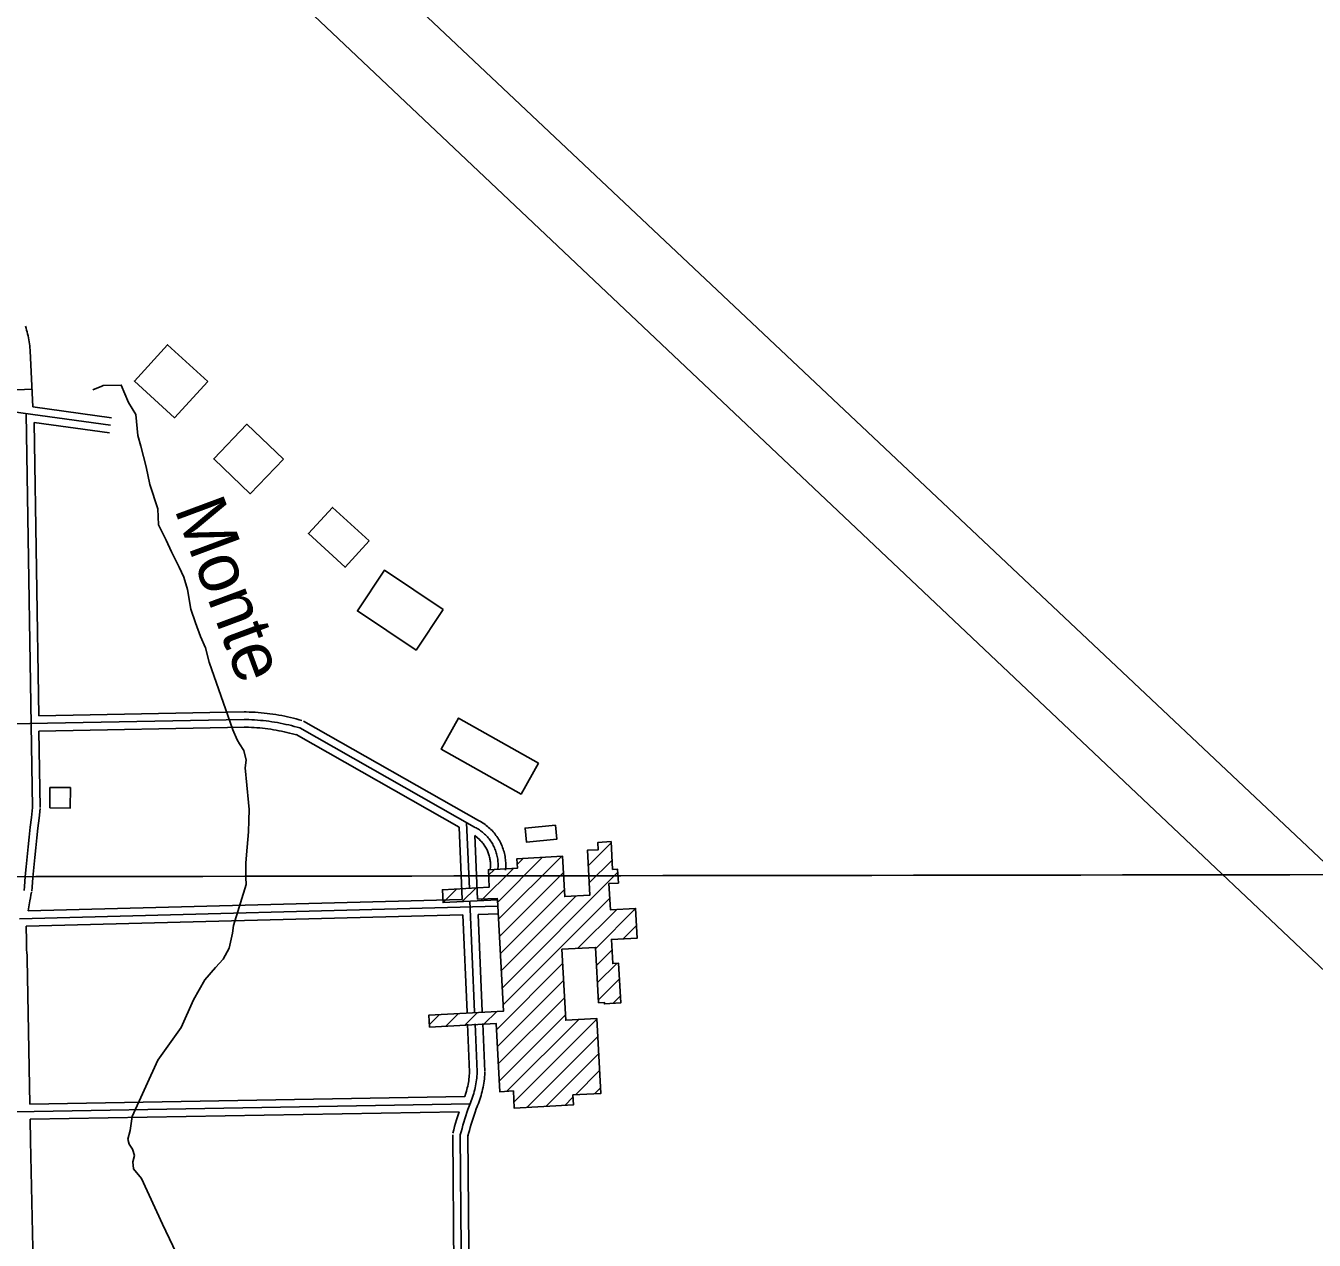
# Model space of a CAD drawing. Extents: x 3313442 to 3351311, y 721974 to 747360.
# Drawn here: x 3335501 to 3338028, y 738784 to 741167 of the extents above; entities that cross this region are included whole.
import ezdxf

# ---------------------------------------------------------------- set-up
doc = ezdxf.new("R2010")
doc.units = 0
for name, color, linetype in [('V-BLDG-OTLN', 7, 'Continuous'), ('V-GRID-MAJR', 7, 'Continuous'), ('V-RIVR-IDEN', 7, 'Continuous'), ('V-ROAD-CNTR', 7, 'Continuous'), ('V-RUNW-EDGE', 7, 'Continuous'), ('V-TOPO-SHOR', 7, 'Continuous')]:
    doc.layers.add(name, color=color, linetype=linetype)

msp = doc.modelspace()

# ---------------------------------------------------------------- linework, layer by layer
at = {"layer": 'V-BLDG-OTLN'}
for p, q in [((3336604.010754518, 739518.6829355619), (3336648.758665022, 739563.430846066)), ((3336426.37510979, 739447.113078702), (3336514.52493349, 739535.262902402)), ((3336428.193106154, 739413.575145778), (3336551.9058587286, 739537.2878983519)), ((3336464.7950329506, 739520.8879311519), (3336477.1440082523, 739533.2369064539)), ((3336394.2401740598, 739450.3330722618), (3336457.263048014, 739513.3559462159)), ((3336408.582145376, 739500.0309728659), (3336419.8831227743, 739511.3309502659)), ((3336605.827750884, 739485.1450026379), (3336650.5756613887, 739529.892913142)), ((3336430.01010252, 739380.0372128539), (3336555.3158519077, 739505.3429622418)), ((3336435.4630916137, 739279.4244140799), (3336661.981638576, 739505.9429610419)), ((3336319.478323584, 739446.282080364), (3336346.50526953, 739473.30902631)), ((3336356.859248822, 739448.3080763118), (3336383.886194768, 739475.3350222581)), ((3336431.8280988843, 739346.500279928), (3336557.1328482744, 739471.8050293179)), ((3336433.64509525, 739312.962347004), (3336580.2518020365, 739459.568053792)), ((3336437.2800879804, 739245.8864811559), (3336646.2006701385, 739454.807063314)), ((3336583.45479563, 739356.7052595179), (3336659.747643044, 739432.99910693)), ((3336618.5827253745, 739356.4782599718), (3336696.980568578, 739434.8761031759)), ((3336672.735617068, 739375.2762223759), (3336698.7965649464, 739401.337170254)), ((3336620.3957217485, 739322.9363270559), (3336650.54966144, 739353.090266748)), ((3336423.748115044, 739196.9985789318), (3336553.698855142, 739326.9503190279)), ((3336622.2077181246, 739289.3933941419), (3336659.8806427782, 739327.0663187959)), ((3336425.561111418, 739163.4566460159), (3336555.5118515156, 739293.4073861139)), ((3336624.020714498, 739255.851461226), (3336665.1406322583, 739296.9703789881)), ((3336427.374107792, 739129.9147131), (3336557.32484789, 739259.865453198)), ((3336652.167658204, 739248.6424756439), (3336666.957628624, 739263.432446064)), ((3336324.717313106, 739204.0345648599), (3336349.598263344, 739228.9155150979)), ((3336362.0922383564, 739206.0545608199), (3336386.973188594, 739230.93451106)), ((3336399.468163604, 739208.0745567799), (3336424.348113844, 739232.9545070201)), ((3336292.366377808, 739207.0385588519), (3336312.224338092, 739226.8965191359)), ((3336429.187104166, 739096.371780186), (3336559.137844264, 739226.323520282)), ((3336444.3710737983, 739076.2018205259), (3336585.253792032, 739217.08453876)), ((3336458.28504597, 739054.75986341), (3336620.922720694, 739217.3975381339)), ((3336483.3059959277, 739044.425884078), (3336622.735717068, 739183.855605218)), ((3336520.681921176, 739046.4458800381), (3336624.548713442, 739150.313672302)), ((3336579.0218044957, 739069.4308340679), (3336626.361709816, 739116.770739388)), ((3336616.397729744, 739071.4518300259), (3336628.175706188, 739083.2288064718)), ((3336558.057846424, 739048.4668759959), (3336574.056814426, 739064.465843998))]:
    msp.add_line(p, q, dxfattribs=at)
for points in [[(3335857.6082473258, 740468.82203528), (3335792.620377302, 740397.5941777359), (3335713.8695348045, 740469.4450340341), (3335778.857404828, 740540.6728915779)], [(3336005.981950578, 740316.4873399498), (3335940.944080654, 740248.441476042), (3335869.3882237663, 740316.8343392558), (3335934.42609369, 740384.8802031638)], [(3336174.148614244, 740155.7606614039), (3336126.8607088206, 740104.290764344), (3336055.011852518, 740170.300632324), (3336102.299757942, 740221.7705293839)], [(3336319.698323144, 740021.6159296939), (3336266.243430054, 739941.714089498), (3336151.157660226, 740018.7069355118), (3336204.612553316, 740098.608775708)], [(3336506.303949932, 739720.1275326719), (3336472.1100183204, 739659.3196542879), (3336315.406331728, 739747.43847805), (3336349.60026334, 739808.2463564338)], [(3335547.947866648, 739632.106708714), (3335587.947786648, 739631.9527090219), (3335588.1017863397, 739671.952629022), (3335548.1018663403, 739672.1066287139)], [(3336539.53988346, 739598.4827759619), (3336542.3518778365, 739570.8178312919), (3336483.00999652, 739564.7858433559), (3336480.1980021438, 739592.4507880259)], [(3336437.2800879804, 739245.8864811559), (3336426.1071103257, 739452.0600688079), (3336319.1663242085, 739446.2650803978), (3336317.7853269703, 739471.7530294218), (3336409.844142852, 739476.7410194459), (3336408.00514653, 739510.687951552), (3336465.1800321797, 739513.784945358), (3336464.164034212, 739532.53390786), (3336553.57985538, 739537.37889817), (3336557.8618468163, 739458.3550562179), (3336607.1347482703, 739461.0250508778), (3336602.370757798, 739548.9468750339), (3336623.757715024, 739550.1058727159), (3336622.973716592, 739564.5778437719), (3336648.621665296, 739565.9668409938), (3336651.57965938, 739511.354950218), (3336661.6586392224, 739511.900949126), (3336663.135636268, 739484.6350036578), (3336644.6396732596, 739483.633005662), (3336647.418667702, 739432.3311082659), (3336696.972568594, 739435.0151028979), (3336700.127562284, 739376.75921941), (3336649.416663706, 739374.013224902), (3336651.981658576, 739326.6383196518), (3336663.49963554, 739327.2623184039), (3336667.7136271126, 739249.4844739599), (3336635.777690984, 739247.7544774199), (3336635.6306912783, 739250.4744719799), (3336624.34471385, 739249.8644731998), (3336618.4677256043, 739358.5982557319), (3336552.1818581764, 739355.0152628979), (3336559.7118431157, 739215.703541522), (3336620.8357208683, 739219.0075349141), (3336628.7757049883, 739072.1208286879), (3336573.803814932, 739069.1488346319), (3336574.8728127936, 739049.3758741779), (3336458.91504471, 739043.1068867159), (3336457.089048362, 739076.8888191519), (3336430.318101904, 739075.4418220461), (3336423.08011638, 739209.3505542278), (3336292.622377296, 739202.2995683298), (3336291.3543798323, 739225.7685213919), (3336437.939086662, 739233.6885055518)]]:
    msp.add_lwpolyline(points, close=True, dxfattribs=at)
at = {"layer": 'V-GRID-MAJR'}
msp.add_spline([(3317564.568, 739474.495), (3322811.884, 739480.219), (3328059.2, 739486.706), (3333306.515, 739493.957), (3338553.829, 739501.97), (3343801.142, 739510.747), (3349048.453, 739520.287), (3349048.454, 739520.287)], degree=3, dxfattribs=at)
at = {"layer": 'V-ROAD-CNTR'}
msp.add_line((3335482.9459966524, 740452.024068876), (3335512.915936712, 740453.3850661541), dxfattribs=at)
for points in [[(3335514.47693359, 740418.9891349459), (3335509.495943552, 740528.7349154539), (3335509.332943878, 740530.6099117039), (3335508.9329446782, 740534.5269038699), (3335508.4729455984, 740538.4308960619), (3335507.952946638, 740542.402888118), (3335507.330947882, 740546.3578802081), (3335506.66694921, 740550.263872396), (3335505.919950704, 740554.1688645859), (3335505.117952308, 740558.0848567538), (3335504.2289540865, 740561.9658489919), (3335503.299955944, 740565.798841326), (3335502.2879579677, 740569.6678335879), (3335501.1959601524, 740573.5138258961), (3335500.0639624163, 740577.279818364)], [(3335668.8576248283, 740397.5581778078), (3335514.47693359, 740418.9891349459)], [(3335666.794628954, 740382.7002075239), (3335423.810114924, 740416.4311400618)], [(3335501.6049593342, 740405.63216166), (3335514.0089345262, 739632.99870693)], [(3335516.883928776, 740388.368196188), (3335526.1219103, 739812.9603470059)], [(3335664.73163308, 740367.8422372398), (3335516.883928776, 740388.3671961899)], [(3335929.03110448, 739820.4953319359), (3335526.1219103, 739812.9603470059)], [(3336042.438877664, 739803.427366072), (3336036.9208887, 739805.0273628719), (3336031.277899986, 739806.575359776), (3336025.61591131, 739808.0433568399), (3336019.933922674, 739809.4323540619), (3336014.23093408, 739810.7393514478), (3336008.508945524, 739811.966348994), (3336002.7709569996, 739813.1113467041), (3335997.018968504, 739814.1743445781), (3335991.25098004, 739815.156342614), (3335985.469991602, 739816.0563408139), (3335979.6780031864, 739816.8743391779), (3335973.8730147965, 739817.609337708), (3335968.0590264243, 739818.262336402), (3335962.237038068, 739818.8333352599), (3335956.4050497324, 739819.3213342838), (3335950.5680614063, 739819.7253334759), (3335944.7280730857, 739820.0473328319), (3335938.883084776, 739820.2873323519), (3335933.0540964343, 739820.4433320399), (3335929.539103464, 739820.496331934)], [(3335929.31110392, 739805.4983619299), (3335016.7949289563, 739788.432396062)], [(3335929.59110336, 739790.5013919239), (3335526.603909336, 739782.9644069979)], [(3336034.084894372, 739774.6134236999), (3336028.772904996, 739776.15342062), (3336023.543915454, 739777.589417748), (3336018.289925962, 739778.9514150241), (3336013.019936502, 739780.2384124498), (3336007.7329470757, 739781.451410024), (3336002.428957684, 739782.5884077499), (3335997.1089683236, 739783.649405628), (3335991.774978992, 739784.6364036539), (3335986.426989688, 739785.546401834), (3335981.0660004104, 739786.380400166), (3335975.694011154, 739787.13839865), (3335970.3130219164, 739787.821397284), (3335964.9210327, 739788.4263960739), (3335959.523043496, 739788.955395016), (3335954.117054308, 739789.4073941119), (3335948.7060651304, 739789.7833933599), (3335943.288075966, 739790.0813927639), (3335937.867086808, 739790.3033923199), (3335932.4240976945, 739790.4493920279), (3335929.0831043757, 739790.5003919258)], [(3336038.261886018, 739789.020394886), (3336032.8468968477, 739790.5903917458), (3336027.41090772, 739792.082388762), (3336021.9529186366, 739793.497385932), (3336016.4769295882, 739794.835383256), (3336010.981940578, 739796.0953807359), (3336005.468951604, 739797.2773783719), (3335999.939962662, 739798.3803761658), (3335994.396973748, 739799.4053741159), (3335988.8389848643, 739800.3513722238), (3335983.267996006, 739801.2183704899), (3335977.68600717, 739802.0063689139), (3335972.0930183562, 739802.715367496), (3335966.4900295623, 739803.3443662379), (3335960.880040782, 739803.8943651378), (3335955.2610520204, 739804.364364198), (3335949.6370632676, 739804.7543634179), (3335944.0080745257, 739805.064362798), (3335938.375085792, 739805.295362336), (3335932.739097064, 739805.4463620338), (3335929.31110392, 739805.4983619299)], [(3336381.1522002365, 739594.3217842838), (3336038.261886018, 739789.020394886)], [(3336388.559185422, 739607.3657581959), (3336045.6688712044, 739802.064368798)], [(3335526.602909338, 739782.9644069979), (3335529.0069045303, 739633.2397064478)], [(3336350.482261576, 739594.486783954), (3336030.8549008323, 739775.976420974)], [(3335514.0089345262, 739632.99870693), (3335511.728939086, 739613.6347456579), (3335509.527943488, 739594.261784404), (3335507.40694773, 739574.879823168), (3335505.364951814, 739555.4898619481), (3335503.4029557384, 739536.0909007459), (3335501.520959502, 739516.68393956), (3335499.7179631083, 739497.2699783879), (3335497.9949665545, 739477.8490172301), (3335497.3129679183, 739469.907033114)], [(3335528.9059047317, 739631.2447104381), (3335526.6299092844, 739611.910749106), (3335524.435913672, 739592.59878773), (3335522.320917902, 739573.27882637), (3335520.2859219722, 739553.9498650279), (3335518.3299258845, 739534.6119037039), (3335516.453929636, 739515.2669423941), (3335514.6569332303, 739495.9139810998), (3335512.9379366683, 739476.5450198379), (3335512.2579380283, 739468.6240356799)], [(3336356.627249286, 739452.3090683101), (3336350.482261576, 739594.486783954)], [(3336370.7342210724, 739473.2950263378), (3336365.109232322, 739603.4307660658)], [(3336426.664109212, 739511.2169504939), (3336426.9061087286, 739513.7759453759), (3336427.0691084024, 739516.3409402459), (3336427.1511082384, 739518.9099351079), (3336427.154108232, 739521.4799299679), (3336427.077108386, 739524.0489248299), (3336426.9191087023, 739526.614919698), (3336426.682109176, 739529.1739145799), (3336426.366109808, 739531.724909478), (3336425.9701106, 739534.2639043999), (3336425.49511155, 739536.789899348), (3336424.9421126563, 739539.2998943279), (3336424.311113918, 739541.791889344), (3336423.603115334, 739544.2628844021), (3336422.8191169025, 739546.709879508), (3336421.9581186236, 739549.1318746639), (3336421.023120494, 739551.5258698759), (3336420.0141225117, 739553.8898651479), (3336418.9311246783, 739556.220860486), (3336417.777126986, 739558.5168558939), (3336416.5511294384, 739560.776851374), (3336415.256132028, 739562.9968469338), (3336413.893134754, 739565.1748425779), (3336412.4621376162, 739567.310838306), (3336410.96514061, 739569.3998341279), (3336409.4051437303, 739571.441830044), (3336407.7811469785, 739573.4348260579), (3336406.096150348, 739575.375822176), (3336404.3521538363, 739577.2638183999), (3336402.5501574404, 739579.0958147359), (3336400.691161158, 739580.871811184), (3336398.7781649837, 739582.587807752), (3336396.813168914, 739584.2448044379), (3336394.797172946, 739585.83880125), (3336392.733177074, 739587.369798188), (3336390.6211812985, 739588.835795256), (3336388.466185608, 739590.235792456), (3336386.267190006, 739591.566789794), (3336384.029194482, 739592.829787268), (3336381.752199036, 739594.0227848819), (3336381.1522002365, 739594.3217842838)], [(3336441.5970793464, 739509.8049533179), (3336441.8610788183, 739512.5939477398), (3336442.0540784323, 739515.625941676), (3336442.151078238, 739518.6619356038), (3336442.1540782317, 739521.6959295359), (3336442.063078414, 739524.7349234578), (3336441.8760787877, 739527.7679173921), (3336441.5970793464, 739530.7879113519), (3336441.2230800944, 739533.8029053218), (3336440.75508103, 739536.8058993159), (3336440.1940821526, 739539.789893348), (3336439.54008346, 739542.755887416), (3336438.79508495, 739545.6998815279), (3336437.959086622, 739548.6178756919), (3336437.0320884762, 739551.511869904), (3336436.0140905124, 739554.3738641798), (3336434.9100927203, 739557.1998585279), (3336433.7170951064, 739559.9958529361), (3336432.437097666, 739562.750847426), (3336431.0741003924, 739565.4628420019), (3336429.62510329, 739568.13383666), (3336428.09510635, 739570.756831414), (3336426.48510957, 739573.329826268), (3336424.7921129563, 739575.8558212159), (3336423.0241164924, 739578.3238162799), (3336421.1821201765, 739580.7348114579), (3336419.262124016, 739583.0918067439), (3336417.272127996, 739585.38380216), (3336415.2111321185, 739587.614797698), (3336413.08013638, 739589.780793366), (3336410.882140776, 739591.880789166), (3336408.6231452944, 739593.9067851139), (3336406.3021499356, 739595.8647811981), (3336403.919154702, 739597.7487774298), (3336401.4801595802, 739599.5577738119), (3336398.98516457, 739601.28877035), (3336396.4371696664, 739602.9447670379), (3336393.8381748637, 739604.517763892), (3336391.198180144, 739606.007760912), (3336388.579185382, 739607.379758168), (3336387.8421868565, 739607.7467574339)], [(3336411.7311390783, 739512.62894767), (3336411.951138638, 739514.957943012), (3336412.084138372, 739517.0559388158), (3336412.151138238, 739519.157934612), (3336412.154138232, 739521.2639303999), (3336412.091138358, 739523.3629262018), (3336411.962138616, 739525.461922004), (3336411.7671390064, 739527.5599178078), (3336411.509139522, 739529.6469136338), (3336411.18514017, 739531.7219094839), (3336410.7961409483, 739533.7899053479), (3336410.3441418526, 739535.8439012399), (3336409.8271428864, 739537.8838971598), (3336409.247144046, 739539.9078931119), (3336408.606145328, 739541.907889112), (3336407.902146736, 739543.8898851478), (3336407.136148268, 739545.851881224), (3336406.311149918, 739547.7838773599), (3336405.42515169, 739549.690873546), (3336404.4801535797, 739551.5708697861), (3336403.4771555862, 739553.419866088), (3336402.4171577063, 739555.236862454), (3336401.301159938, 739557.0198588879), (3336400.132162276, 739558.765855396), (3336398.906164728, 739560.475851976), (3336397.628167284, 739562.14884863), (3336396.30016994, 739563.777845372), (3336394.9201727, 739565.367842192), (3336393.4931755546, 739566.9128391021), (3336392.0201785, 739568.4108361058), (3336390.50018154, 739569.8628332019), (3336381.2142001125, 739578.1948165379)], [(3336386.621189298, 739453.091066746), (3336381.233200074, 739577.75881741)], [(3335511.970938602, 739466.7200394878), (3335510.7439410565, 739461.0800507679), (3335509.6149433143, 739455.523061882), (3335508.56194542, 739449.952073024), (3335505.0919523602, 739430.1141127)], [(3336426.808108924, 739439.133094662), (3335488.634985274, 739414.6801435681)], [(3336356.627249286, 739452.3090683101), (3335505.0919523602, 739430.1141127)], [(3336381.1732001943, 739231.793509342), (3336371.7882189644, 739448.9100751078)], [(3336426.417109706, 739454.128064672), (3336386.621189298, 739453.091066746)], [(3336357.9232466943, 739422.332128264), (3335501.742959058, 739400.0161728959)], [(3336366.187230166, 739231.145510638), (3336357.9232466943, 739422.332128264)], [(3336427.199108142, 739424.138124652), (3336387.9171867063, 739423.1141267)], [(3336396.1591702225, 739232.4415080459), (3336387.9171867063, 739423.1141267)], [(3335501.742959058, 739400.0161728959), (3335501.855958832, 739370.972230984), (3335501.9549586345, 739365.3022423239), (3335502.13195828, 739359.63425366), (3335502.384957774, 739353.9692649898), (3335502.7149571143, 739348.3082763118), (3335503.1219563, 739342.653287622), (3335503.602955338, 739337.031298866)], [(3335503.654955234, 739336.0263008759), (3335508.879944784, 739051.251870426)], [(3336371.2532200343, 739113.937745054), (3336367.1932281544, 739207.85955721)], [(3336386.239190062, 739114.585743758), (3336382.179198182, 739208.507555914)], [(3336401.2251600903, 739115.2337424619), (3336397.16516821, 739209.1555546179)], [(3336361.8362388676, 739066.3238402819), (3336363.8952347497, 739072.76982739), (3336364.8992327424, 739076.1578206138), (3336365.8342308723, 739079.5678137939), (3336366.697229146, 739082.996806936), (3336367.489227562, 739086.4428000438), (3336368.208226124, 739089.9037931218), (3336368.856224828, 739093.3807861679), (3336369.432223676, 739096.8707791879), (3336369.93522267, 739100.368772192), (3336370.364221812, 739103.8777651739), (3336370.722221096, 739107.3957581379), (3336371.00522053, 739110.9187510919), (3336371.2192201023, 739114.510743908), (3336371.256220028, 739115.2897423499)], [(3336371.627219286, 739050.2958723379), (3336373.098216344, 739053.850865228), (3336374.494213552, 739057.4368580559), (3336375.81521091, 739061.0498508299), (3336377.061208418, 739064.68984355), (3336378.2322060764, 739068.3558362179), (3336379.32520389, 739072.043828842), (3336380.3422018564, 739075.75482142), (3336381.2811999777, 739079.485813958), (3336382.143198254, 739083.235806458), (3336382.9261966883, 739087.002798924), (3336383.6311952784, 739090.785791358), (3336384.257194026, 739094.581783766), (3336384.80519293, 739098.38977615), (3336385.272191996, 739102.208768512), (3336385.6611912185, 739106.0367608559), (3336385.969190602, 739109.871753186), (3336386.1981901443, 739113.7127455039), (3336386.239190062, 739114.585743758)], [(3336385.4871915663, 739044.560883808), (3336387.0191885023, 739048.2618764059), (3336388.5291854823, 739052.13986865), (3336389.9561826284, 739056.0448608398), (3336391.303179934, 739059.977852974), (3336392.569177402, 739063.941845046), (3336393.7511750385, 739067.92983707), (3336394.85017284, 739071.941829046), (3336395.86517081, 739075.9748209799), (3336396.7971689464, 739080.0288128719), (3336397.6441672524, 739084.101804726), (3336398.4061657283, 739088.1907965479), (3336399.0821643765, 739092.292788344), (3336399.67516319, 739096.410780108), (3336400.18016218, 739100.5397718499), (3336400.6001613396, 739104.6777635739), (3336400.9331606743, 739108.82475528), (3336401.1771601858, 739112.9147470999), (3336401.2221600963, 739113.8817451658)], [(3336361.8362388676, 739066.3238402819), (3335508.879944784, 739051.251870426)], [(3336372.0772183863, 739051.5028699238), (3335033.139896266, 739027.842917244)], [(3336350.506261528, 739036.118900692), (3335509.429943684, 739021.2569304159)], [(3336338.5272854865, 738994.3869841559), (3336340.158282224, 739000.795971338), (3336341.892278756, 739007.272958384), (3336343.7052751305, 739013.725945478), (3336345.597271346, 739020.1589326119), (3336350.506261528, 739036.118900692)], [(3336353.064256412, 738990.687991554), (3336354.6722531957, 738997.0069789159), (3336356.358249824, 739003.30496632), (3336358.121246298, 739009.5819537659), (3336359.961242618, 739015.8379412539), (3336361.8782387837, 739022.0699287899), (3336363.8702348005, 739028.277916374), (3336365.9392306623, 739034.4609040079), (3336368.0842263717, 739040.6188916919), (3336370.3042219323, 739046.748879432), (3336371.627219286, 739050.2958723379)], [(3336367.601227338, 738986.988998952), (3336369.1862241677, 738993.2179864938), (3336370.824220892, 738999.3369742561), (3336372.5372174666, 739005.437962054), (3336374.32521389, 739011.5169498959), (3336376.188210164, 739017.572937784), (3336378.1242062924, 739023.6059257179), (3336380.13520227, 739029.6139137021), (3336382.219198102, 739035.5979017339), (3336384.383193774, 739041.573889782), (3336385.6811911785, 739045.053882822)], [(3335509.429943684, 739021.2569304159), (3335510.2099421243, 738978.7650153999), (3335521.639919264, 738437.9010971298)], [(3336342.402277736, 738470.2810323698), (3336338.0652864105, 738990.5629918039)], [(3336357.401247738, 738470.40603212), (3336353.064256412, 738990.687991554)], [(3336372.4002177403, 738470.5310318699), (3336368.063226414, 738990.812991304)]]:
    msp.add_lwpolyline(points, dxfattribs=at)
at = {"layer": 'V-RUNW-EDGE'}
msp.add_lwpolyline([(3338527.826, 738858.6260000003), (3335061.694, 742136.1730000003), (3335164.253, 742243.0490000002), (3338639.029, 738968.1570000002), (3341325.7260000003, 741802.0280000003), (3341434.424, 741697.2740000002), (3338750.056, 738864.9780000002)], dxfattribs=at)
at = {"layer": 'V-TOPO-SHOR'}
msp.add_lwpolyline([(3335829.772039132, 738688.3718429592), (3335768.6569323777, 738815.6984764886), (3335727.4949052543, 738905.1137496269), (3335712.0185511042, 738924.246710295), (3335710.762683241, 738937.8392626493), (3335713.7101678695, 738950.4493201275), (3335709.8613763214, 738962.4314436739), (3335703.419661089, 738972.8031384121), (3335701.1812983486, 738982.1923382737), (3335705.111277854, 738999.0057482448), (3335709.3958183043, 739026.8187868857), (3335759.532866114, 739137.0072586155), (3335805.658746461, 739201.5867868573), (3335829.430808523, 739255.8758083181), (3335851.865814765, 739294.9618486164), (3335872.963765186, 739318.8449077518), (3335887.8933733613, 739335.3037567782), (3335899.6021239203, 739356.9484531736), (3335906.4795880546, 739386.3719206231), (3335907.8166438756, 739401.5749017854), (3335933.2803227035, 739482.0665330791), (3335932.02445484, 739495.6590854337), (3335932.105642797, 739524.4546189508), (3335934.779754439, 739554.8605812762), (3335937.4538660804, 739585.2665436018), (3335938.1629879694, 739607.2658009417), (3335938.872109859, 739629.2650582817), (3335937.616241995, 739642.8576106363), (3335931.336902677, 739710.8203724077), (3335932.673958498, 739726.0233535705), (3335928.197233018, 739744.8017532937), (3335920.1450889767, 739757.7663717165), (3335915.3138025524, 739765.5451427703), (3335906.63372458, 739785.3060373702), (3335860.093665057, 739918.0918912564), (3335853.3785768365, 739946.2594908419), (3335843.088070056, 739968.6133091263), (3335833.780058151, 739995.1704799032), (3335824.4720462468, 740021.7276506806), (3335818.111518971, 740060.8948789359), (3335810.4139358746, 740084.8591260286), (3335801.7338579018, 740104.6200206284), (3335786.6120646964, 740134.7526099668), (3335776.3215579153, 740157.1064282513), (3335761.1997647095, 740187.2390175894), (3335759.670523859, 740218.627474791), (3335744.275357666, 740266.5559689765), (3335736.932335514, 740301.519844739), (3335726.3684557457, 740341.6695678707), (3335720.2813014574, 740363.040891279), (3335716.5136978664, 740403.8185483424), (3335702.019838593, 740427.1548615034), (3335687.880540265, 740461.4908033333), (3335652.28873057, 740460.9440573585), (3335649.6958068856, 740459.3336285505), (3335649.6958068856, 740459.3336285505), (3335632.52783597, 740452.2639793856)], dxfattribs=at)

# ---------------------------------------------------------------- texts
at = {"layer": 'V-RIVR-IDEN'}
msp.add_text('Monte', height=99.99980199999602, rotation=290.4099133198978, dxfattribs=at).set_placement((3335791.412379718, 740218.560535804))

doc.saveas('drawing.dxf')
